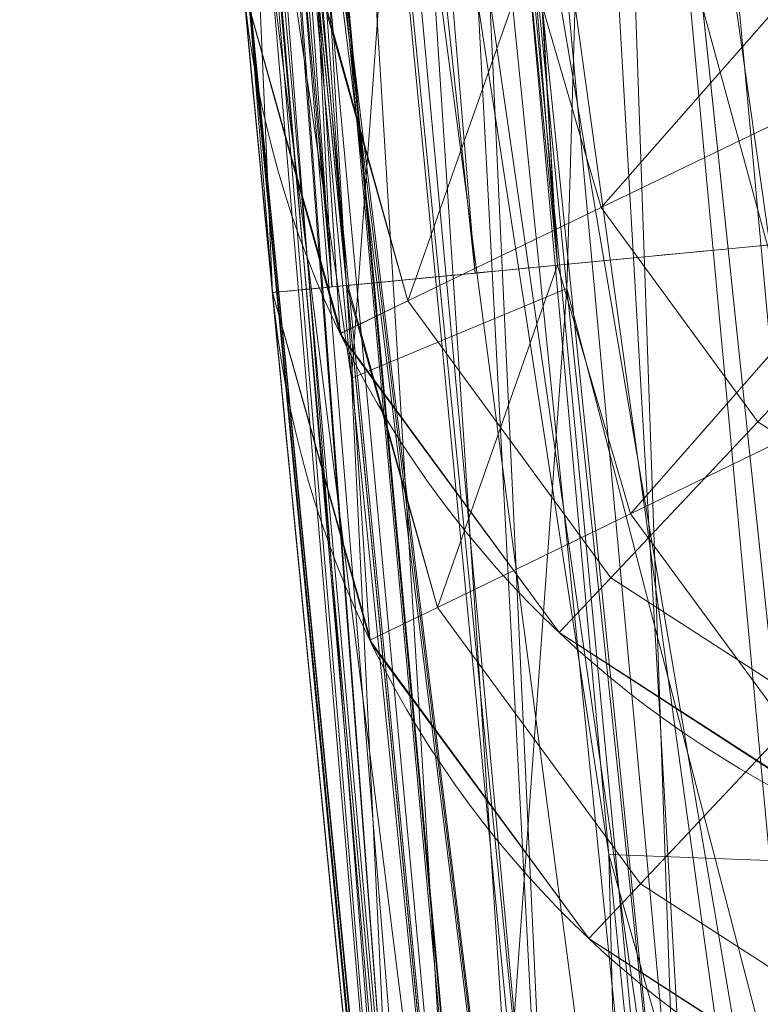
# Model space of a CAD drawing. Header units: millimetres. Extents: x -71 to 71, y -145 to 145.
# Tile 176 of 497: x -57.311 to -57.093, y -5.705 to -5.416. Entities that reach past the tile are written whole.
import ezdxf

# ---------------------------------------------------------------- set-up
doc = ezdxf.new("R2010")
doc.units = ezdxf.units.MM
doc.layers.add('1', color=7, linetype='CONTINUOUS')

msp = doc.modelspace()

# ---------------------------------------------------------------- linework, layer by layer
at = {"layer": '1', "color": 163, "linetype": 'Continuous', "lineweight": 13}
msp.add_line((-57.2367249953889, -5.49611788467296, -31.8422043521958), (-57.2367249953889, -5.49611788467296, -30.6951416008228), dxfattribs=at)
at = {"layer": '1', "color": 163, "linetype": 'Continuous', "lineweight": 13, "extrusion": (-5.23961264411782e-15, 1.156482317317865e-14, -1)}
msp.add_circle((0, 2.781752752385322e-14, 144.004626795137), 61.0180546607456, dxfattribs=at)
at = {"layer": '1', "color": 163, "linetype": 'Continuous', "lineweight": 13}
msp.add_circle((4.472976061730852e-13, 3.150668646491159e-12, -145), 60.4433756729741, dxfattribs=at)
for centre, start in [((-56.94664343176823, -5.377713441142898, -23.4991241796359), 185.3946855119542), ((-56.94664343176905, -5.37771344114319, -24.54935528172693), 185.3946855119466)]:
    msp.add_arc(centre, 0.3, start, 268.0000000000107, dxfattribs=at)
at = {"layer": '1', "color": 163, "linetype": 'Continuous', "lineweight": 13, "extrusion": (0.09558465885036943, -0.9954213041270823, 1.68046785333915e-05)}
msp.add_arc((-57.19999999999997, -30.69514159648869, -0.0005158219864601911), 0.3, 92.0091108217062, 180, dxfattribs=at)
at = {"layer": '1', "color": 163, "linetype": 'Continuous', "lineweight": 13, "extrusion": (-0.09558465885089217, 0.9954213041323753, 1.648514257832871e-05)}
msp.add_arc((57.19999999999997, -31.84220434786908, -0.0005249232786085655), 0.3, 272.0091125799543, 0, dxfattribs=at)
at = {"layer": '1', "color": 163, "linetype": 'Continuous', "lineweight": 13, "extrusion": (0, 0, -1)}
for centre in [(56.93809860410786, -5.467442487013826, 31.84220435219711), (56.9380986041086, -5.4674424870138, 30.6951416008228)]:
    msp.add_arc(centre, 0.3, 272.0000000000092, 354.5150285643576, dxfattribs=at)
at = {"layer": '1', "color": 163, "linetype": 'Continuous', "lineweight": 13}
for points in [[(-57.49755972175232, 0.5297414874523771, -31.84215845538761), (-57.51609075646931, -1.481596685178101, -31.84217375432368), (-57.42898622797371, -3.49390404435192, -31.84218905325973), (-57.2367249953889, -5.49611788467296, -31.8422043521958)], [(-57.18559175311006, -6.004829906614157, 10.1483967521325), (-57.21282009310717, -5.745529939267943, 9.889173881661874), (-57.26113233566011, -5.251372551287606, 9.345499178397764), (-57.31734120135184, -4.593146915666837, 8.46048260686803), (-57.35958958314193, -4.027280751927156, 7.513052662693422), (-57.39042114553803, -3.556198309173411, 6.514707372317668), (-57.41225108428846, -3.181185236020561, 5.476229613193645), (-57.42645503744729, -2.90927285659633, 4.405965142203), (-57.43441323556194, -2.746980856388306, 3.313595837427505), (-57.43604198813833, -2.711286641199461, 2.578187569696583), (-57.43604198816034, -2.711286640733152, 2.210525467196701)], [(-57.43604198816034, -2.711286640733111, 2.21052546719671), (-57.43604198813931, -2.711286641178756, 2.051314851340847), (-57.43454325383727, -2.743878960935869, 1.733180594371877), (-57.42764636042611, -2.885203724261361, 1.274842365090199), (-57.41592322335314, -3.112185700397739, 0.8521842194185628), (-57.39875051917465, -3.417210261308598, 0.4821716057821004), (-57.37542958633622, -3.789990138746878, 0.1810631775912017), (-57.34585152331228, -4.21381808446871, -0.04173136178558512), (-57.31052597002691, -4.671970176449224, -0.1797521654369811), (-57.26990141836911, -5.147746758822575, -0.226373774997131), (-57.22503697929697, -5.623055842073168, -0.1788722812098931), (-57.1781222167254, -6.079913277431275, -0.04030314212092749), (-57.13167282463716, -6.501986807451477, 0.1827833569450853), (-57.08815495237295, -6.872882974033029, 0.4839481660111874), (-57.05053049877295, -7.177118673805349, 0.8531019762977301), (-57.02142797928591, -7.403776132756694, 1.275063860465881), (-57.00289445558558, -7.544912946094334, 1.733189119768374), (-56.99852245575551, -7.577494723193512, 2.051310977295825), (-56.9985224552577, -7.57749472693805, 2.21052546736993)], [(-57.35491258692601, -4.082143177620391, 6.631632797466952), (-57.34533858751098, -4.216660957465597, 6.930954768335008), (-57.32332016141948, -4.512930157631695, 7.517264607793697), (-57.28003342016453, -5.03507866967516, 8.352441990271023), (-57.22480986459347, -5.630679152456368, 9.136180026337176), (-57.17886811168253, -6.072984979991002, 9.620200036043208), (-57.15333395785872, -6.30446488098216, 9.851598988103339)], [(-56.9985224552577, -7.57749472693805, 3.36842170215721), (-56.99852245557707, -7.577494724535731, 3.527775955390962), (-57.00284771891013, -7.545268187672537, 3.846287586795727), (-57.02138072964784, -7.404148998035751, 4.304933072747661), (-57.05059889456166, -7.176606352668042, 4.726870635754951), (-57.08828054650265, -6.871502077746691, 5.095847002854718), (-57.13184265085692, -6.500360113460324, 5.397459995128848), (-57.1784744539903, -6.077902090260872, 5.621074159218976), (-57.22528217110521, -5.620249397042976, 5.758310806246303), (-57.25515763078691, -5.303047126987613, 5.789283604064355), (-57.26941244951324, -5.144355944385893, 5.78928109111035)], [(-57.26941244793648, -5.144355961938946, 5.368613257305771), (-57.25762705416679, -5.275556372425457, 5.368611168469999), (-57.23305842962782, -5.538500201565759, 5.345908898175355), (-57.1949908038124, -5.918606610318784, 5.236541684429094), (-57.15786007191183, -6.266140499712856, 5.04729358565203), (-57.12360141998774, -6.570476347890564, 4.794254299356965), (-57.09342480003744, -6.826986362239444, 4.492276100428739), (-57.06993830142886, -7.019865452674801, 4.14548139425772), (-57.05607185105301, -7.131512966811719, 3.764263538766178), (-57.05313883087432, -7.154668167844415, 3.500144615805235), (-57.05313883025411, -7.154668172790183, 3.368421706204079)]]:
    msp.add_open_spline(points, degree=3, dxfattribs=at)
for points, knots in [([(-56.9485684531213, -5.46844288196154, -32.1420199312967), (-56.9986130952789, -4.94718059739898, -32.1420116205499), (-57.04150558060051, -4.42518209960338, -32.1420051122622), (-57.1193468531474, -3.2865532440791, -32.1419931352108), (-57.1514984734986, -2.66960108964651, -32.1419880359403), (-57.1958156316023, -1.43481741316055, -32.141979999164), (-57.2079764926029, -0.81682362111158, -32.1419770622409), (-57.2109652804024, 0.0431067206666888, -32.1419755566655), (-57.2102712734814, 0.285099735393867, -32.1419754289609), (-57.2080423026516, 0.527073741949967, -32.1419756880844)], [0, 0, 0, 0, 0.261666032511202, 0.261666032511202, 0.570298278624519, 0.570298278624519, 0.879092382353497, 0.879092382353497, 1, 1, 1, 1]), ([(-57.17595859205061, -1.98704180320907, -30.3953648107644), (-57.170824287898, -2.13480517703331, -30.3953639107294), (-57.16511722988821, -2.28254976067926, -30.3953628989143), (-57.1408184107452, -2.854150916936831, -30.3953585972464), (-57.1180831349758, -3.27785872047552, -30.3953546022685), (-57.0632042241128, -4.12450684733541, -30.39534524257), (-57.0310595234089, -4.5474996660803, -30.3953398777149), (-56.9797282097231, -5.13625033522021, -30.3953312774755), (-56.9645113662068, -5.30238221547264, -30.3953287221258), (-56.9485684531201, -5.46844278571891, -30.3953260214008)], [0, 0, 0, 0, 0.127114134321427, 0.127114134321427, 0.491889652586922, 0.491889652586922, 0.856575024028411, 0.856575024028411, 1, 1, 1, 1]), ([(-57.2367249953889, -5.49611788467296, -30.6951416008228), (-57.2527515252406, -5.32921715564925, -30.6951444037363), (-57.2680481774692, -5.1622447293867, -30.6951470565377), (-57.3196487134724, -4.57051515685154, -30.6951559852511), (-57.3519620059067, -4.14538194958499, -30.6951615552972), (-57.4071287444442, -3.29444937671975, -30.6951712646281), (-57.4299832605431, -2.868597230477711, -30.6951754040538), (-57.454409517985, -2.29410313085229, -30.6951798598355), (-57.4601465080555, -2.14561075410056, -30.6951809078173), (-57.4653077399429, -1.99709948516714, -30.6951818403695)], [0, 0, 0, 0, 0.143424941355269, 0.143424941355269, 0.508110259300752, 0.508110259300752, 0.872885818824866, 0.872885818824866, 1, 1, 1, 1]), ([(-56.7116086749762, -7.837777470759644, 2.21052546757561), (-56.71057128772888, -7.837813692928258, 2.030500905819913), (-56.71266593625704, -7.811314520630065, 1.764950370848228), (-56.7223029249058, -7.725098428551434, 1.419858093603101), (-56.7365768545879, -7.603429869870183, 1.080547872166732), (-56.76149677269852, -7.394918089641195, 0.6906881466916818), (-56.80179168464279, -7.051965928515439, 0.2729513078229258), (-56.84796809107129, -6.64062990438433, -0.06464760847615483), (-56.89774973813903, -6.167982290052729, -0.3178114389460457), (-56.94759471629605, -5.6544481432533, -0.4741302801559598), (-56.9941246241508, -5.125559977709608, -0.5271734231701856), (-57.03643298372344, -4.587494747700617, -0.4753507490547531), (-57.06562924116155, -4.164497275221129, -0.3481040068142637), (-57.08599078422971, -3.838423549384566, -0.1950592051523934), (-57.10365237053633, -3.533125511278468, -0.01278709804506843), (-57.12138318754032, -3.186660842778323, 0.2696885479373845), (-57.13359954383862, -2.901638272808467, 0.6157660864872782), (-57.14040714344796, -2.717972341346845, 0.9202214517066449), (-57.14547798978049, -2.563061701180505, 1.24634367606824), (-57.14845740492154, -2.433737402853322, 1.670166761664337), (-57.14788293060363, -2.397359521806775, 2.030609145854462), (-57.1468455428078, -2.397323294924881, 2.21052546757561)], [0, 0, 0, 0, 0.0625, 0.09375, 0.125, 0.1875, 0.25, 0.3125, 0.375, 0.4375, 0.5, 0.5625, 0.625, 0.65625, 0.6875, 0.75, 0.8125, 0.84375, 0.875, 0.9375, 1, 1, 1, 1]), ([(-57.14684554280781, -2.39732329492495, 2.21052546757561), (-57.1464528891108, -2.397309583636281, 2.590795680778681), (-57.14417866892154, -2.434471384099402, 3.345052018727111), (-57.13578244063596, -2.599510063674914, 4.457998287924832), (-57.12180289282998, -2.871469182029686, 5.551849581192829), (-57.10029697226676, -3.255550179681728, 6.629106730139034), (-57.0702074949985, -3.735013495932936, 7.647101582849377), (-57.01501899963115, -4.503290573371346, 8.934733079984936), (-56.95233017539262, -5.227115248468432, 9.823448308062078), (-56.8977019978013, -5.761522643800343, 10.36042499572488)], [0, 0, 0, 0, 0.125, 0.25, 0.375, 0.5, 0.625, 0.75, 1, 1, 1, 1]), ([(-57.05313883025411, -7.154668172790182, 2.21052544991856), (-57.05313883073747, -7.154668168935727, 2.145133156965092), (-57.05401633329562, -7.147687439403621, 2.014346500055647), (-57.05924650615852, -7.105860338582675, 1.75578496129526), (-57.07210998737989, -7.002311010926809, 1.443982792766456), (-57.09559345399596, -6.808838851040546, 1.101635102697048), (-57.12528153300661, -6.55601380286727, 0.8010758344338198), (-57.15923952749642, -6.253558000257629, 0.5506917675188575), (-57.19579904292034, -5.909891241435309, 0.3600622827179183), (-57.23319439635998, -5.537206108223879, 0.2386483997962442), (-57.26973158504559, -5.146661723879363, 0.1958158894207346), (-57.30341846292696, -4.755783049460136, 0.2381073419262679), (-57.33308037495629, -4.382248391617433, 0.3591193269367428), (-57.35838613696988, -4.037477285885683, 0.5495696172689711), (-57.37888971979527, -3.733915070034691, 0.8001023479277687), (-57.39472867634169, -3.480252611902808, 1.101026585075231), (-57.40608021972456, -3.286330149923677, 1.443757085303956), (-57.41185440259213, -3.18273975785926, 1.755742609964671), (-57.41415042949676, -3.140947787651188, 2.014345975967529), (-57.4145287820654, -3.133978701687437, 2.145133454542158), (-57.41452878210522, -3.13397870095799, 2.21052546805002)], [0, 0, 0, 0, 0.03125, 0.0625, 0.125, 0.1875, 0.25, 0.3125, 0.375, 0.4375, 0.5, 0.5625, 0.625, 0.6875, 0.75, 0.8125, 0.875, 0.9375, 0.96875, 1, 1, 1, 1]), ([(-57.1254445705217, -3.417444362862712, 2.21052546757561), (-57.12544421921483, -3.417444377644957, 1.98351067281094), (-57.1211214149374, -3.484219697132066, 1.653117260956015), (-57.10631454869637, -3.697559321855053, 1.255795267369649), (-57.09071129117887, -3.910991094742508, 0.9971400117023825), (-57.0705825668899, -4.169856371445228, 0.7857143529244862), (-57.0457347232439, -4.468499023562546, 0.6270618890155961), (-57.01725762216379, -4.786337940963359, 0.5314884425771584), (-56.98488096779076, -5.122622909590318, 0.4990928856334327), (-56.95057843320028, -5.453318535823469, 0.5322680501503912), (-56.914857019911, -5.774367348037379, 0.6300292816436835), (-56.87957413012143, -6.069982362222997, 0.7884645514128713), (-56.84659873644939, -6.32706753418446, 0.9996346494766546), (-56.81696754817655, -6.541362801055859, 1.260930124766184), (-56.79295070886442, -6.697890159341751, 1.553950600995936), (-56.77513805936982, -6.795925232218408, 1.877587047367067), (-56.76817424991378, -6.817600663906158, 2.098111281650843), (-56.7659400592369, -6.81752265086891, 2.21052546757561)], [0, 0, 0, 0, 0.125, 0.1875, 0.25, 0.3125, 0.375, 0.4375, 0.5, 0.5625, 0.625, 0.6875, 0.75, 0.8125, 0.875, 0.9375, 1, 1, 1, 1])]:
    msp.add_open_spline(points, degree=3, knots=knots, dxfattribs=at)
for points in [[(24.58453550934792, 55.21777272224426, -144.9999958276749), (-60.11226028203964, -6.318053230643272, -144.9999958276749), (-57.48506635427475, 18.67802999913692, -144.9999958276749)], [(24.58453550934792, 55.21777272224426, -144.9999958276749), (-35.52772477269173, -48.89971762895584, -144.9999958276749), (-52.34549939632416, -30.22168762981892, -144.9999958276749), (-60.11226028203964, -6.318053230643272, -144.9999958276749)], [(-55.53851276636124, -9.792938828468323, -124.3697926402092), (-55.53851276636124, 9.792938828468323, -124.3697926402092), (-62.41567805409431, 2.68591521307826, -124.4758814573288)], [(-62.41567805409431, 2.68591521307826, -124.4758814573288), (-63.01534175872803, -11.33249048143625, -124.5197132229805), (-55.53851276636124, -9.792938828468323, -124.3697926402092)], [(-57.03752115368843, -5.476984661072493, -32.12137520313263), (-57.24701657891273, -2.478001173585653, -32.12478384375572), (-57.15695768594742, -2.474102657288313, -32.14198350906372)], [(-56.73559382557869, -2.474254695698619, -32.15670213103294), (-56.52414634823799, -5.483266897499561, -32.15679153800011), (-56.94856867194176, -5.468443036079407, -32.14202076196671), (-57.15695768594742, -2.47408845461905, -32.14198723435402)], [(-57.15695768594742, -2.474102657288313, -32.14198350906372), (-56.94856867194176, -5.468443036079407, -32.14202076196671), (-57.03752115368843, -5.476984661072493, -32.12137520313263)], [(-57.32768401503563, -2.481493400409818, -32.08112344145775), (-57.24701657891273, -2.478001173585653, -32.12478384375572), (-57.03752115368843, -5.476984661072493, -32.12137520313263)], [(-57.15293064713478, -5.488067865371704, -32.05058351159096), (-57.39138647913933, -2.484251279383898, -32.01509639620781), (-57.32768401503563, -2.481493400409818, -32.08112344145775)], [(-57.03752115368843, -5.476984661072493, -32.12137520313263), (-57.05959349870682, -5.479104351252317, -32.11625292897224), (-57.32768401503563, -2.481493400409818, -32.08112344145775)], [(-57.05959349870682, -5.479104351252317, -32.11625292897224), (-57.15293064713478, -5.488067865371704, -32.05058351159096), (-57.32768401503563, -2.481493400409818, -32.08112344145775)], [(-57.36714228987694, -2.483203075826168, -31.8421795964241), (-57.43215978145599, -2.486016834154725, -31.93287923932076), (-57.21930786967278, -5.494443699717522, -31.93223476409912)], [(-57.21498653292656, -5.494028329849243, -31.954575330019), (-57.43215978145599, -2.486016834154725, -31.93287923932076), (-57.39138647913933, -2.484251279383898, -32.01509639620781)], [(-57.39138647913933, -2.484251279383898, -32.01509639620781), (-57.15293064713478, -5.488067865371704, -32.05058351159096), (-57.21498653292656, -5.494028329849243, -31.954575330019)], [(-57.37769231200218, -3.748350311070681, -30.69516643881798), (-57.36714228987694, -2.483188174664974, -31.8421795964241), (-57.23672360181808, -5.496117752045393, -31.84220567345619)], [(-57.21930786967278, -5.494443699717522, -31.93223476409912), (-57.23672360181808, -5.496117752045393, -31.84220567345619), (-57.36714228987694, -2.483203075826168, -31.8421795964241)], [(-57.21498653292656, -5.494028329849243, -31.954575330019), (-57.21930786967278, -5.494443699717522, -31.93223476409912), (-57.43215978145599, -2.486016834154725, -31.93287923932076)], [(-57.39361047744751, -3.569601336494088, 6.498910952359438), (-57.1855902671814, -6.00482989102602, 10.14839671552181), (-57.30364471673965, -4.507645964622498, 8.497430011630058)], [(-57.08880349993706, -3.729474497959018, -30.39534948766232), (-57.17688798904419, -3.735230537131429, -30.41188977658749), (-57.03559145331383, -5.476799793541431, -30.41552193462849)], [(-57.17688798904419, -3.735230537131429, -30.41188977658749), (-57.25814029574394, -3.740539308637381, -30.45531176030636), (-57.05959349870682, -5.479104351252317, -30.42109310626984)], [(-57.05959349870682, -5.479104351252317, -30.42109310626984), (-57.03559145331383, -5.476799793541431, -30.41552193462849), (-57.17688798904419, -3.735230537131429, -30.41188977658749)], [(-57.15293064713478, -5.488067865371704, -30.48676066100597), (-57.25814029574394, -3.740539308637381, -30.45531176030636), (-57.32238292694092, -3.744736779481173, -30.52142821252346)], [(-57.25814029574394, -3.740539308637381, -30.45531176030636), (-57.15293064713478, -5.488067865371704, -30.48676066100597), (-57.05959349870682, -5.479104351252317, -30.42109310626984)], [(-57.17717111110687, -5.49039663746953, -30.52427060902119), (-57.32238292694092, -3.744736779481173, -30.52142821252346), (-57.36352875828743, -3.747425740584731, -30.60398250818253)], [(-57.32238292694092, -3.744736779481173, -30.52142821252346), (-57.17717111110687, -5.49039663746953, -30.52427060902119), (-57.15293064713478, -5.488067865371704, -30.48676066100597)], [(-57.21921101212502, -5.494434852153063, -30.60462325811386), (-57.36352875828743, -3.747425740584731, -30.60398250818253), (-57.37769603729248, -3.748350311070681, -30.69516643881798)], [(-57.37769603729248, -3.748350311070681, -30.69516643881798), (-57.23672360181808, -5.496117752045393, -30.69514222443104), (-57.21921101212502, -5.494434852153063, -30.60462325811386)], [(-57.23672360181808, -5.496117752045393, -31.84220567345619), (-57.23672360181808, -5.496117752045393, -30.69514222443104), (-57.37769231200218, -3.748350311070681, -30.69516643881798)], [(-57.36352875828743, -3.747425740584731, -30.60398250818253), (-57.21498653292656, -5.494028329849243, -30.58277070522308), (-57.17717111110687, -5.49039663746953, -30.52427060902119)], [(-57.36352875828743, -3.747425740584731, -30.60398250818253), (-57.21921101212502, -5.494434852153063, -30.60462325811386), (-57.21498653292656, -5.494028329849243, -30.58277070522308)], [(-57.15333297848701, -6.304464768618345, 9.851599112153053), (-57.35491216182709, -4.082143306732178, 6.631632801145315), (-57.32885003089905, -4.175543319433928, 6.589047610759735)], [(-57.12545663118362, -6.377424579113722, 9.775933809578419), (-57.32885003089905, -4.175543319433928, 6.589047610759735), (-57.32791870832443, -4.178893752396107, 6.587520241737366)], [(-57.12545663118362, -6.377424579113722, 9.775933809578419), (-57.12640658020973, -6.374944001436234, 9.778507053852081), (-57.32885003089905, -4.175543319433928, 6.589047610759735)], [(-57.32885003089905, -4.175543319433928, 6.589047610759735), (-57.12640658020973, -6.374944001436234, 9.778507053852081), (-57.15333297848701, -6.304464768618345, 9.851599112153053)], [(-57.32791870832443, -4.178893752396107, 6.587520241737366), (-57.26451426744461, -4.259857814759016, 6.549306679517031), (-57.12545663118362, -6.377424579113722, 9.775933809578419)], [(-57.26451426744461, -4.259857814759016, 6.549306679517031), (-57.18712881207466, -5.205085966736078, 8.229252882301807), (-57.12545663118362, -6.377424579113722, 9.775933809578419)], [(-57.02925100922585, -4.329761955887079, 8.602997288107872), (-57.14075267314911, -4.353323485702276, 8.59126728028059), (-57.00936168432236, -5.785751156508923, 10.34798286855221)], [(-57.14075267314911, -4.353323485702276, 8.59126728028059), (-57.1943037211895, -4.38012508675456, 8.575727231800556), (-57.06298351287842, -5.810587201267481, 10.3288721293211)], [(-57.06298351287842, -5.810587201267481, 10.3288721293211), (-57.00936168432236, -5.785751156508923, 10.34798286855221), (-57.14075267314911, -4.353323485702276, 8.59126728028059)], [(-57.1943037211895, -4.38012508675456, 8.575727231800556), (-57.24132061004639, -4.416333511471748, 8.553974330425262), (-57.1100041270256, -5.84319094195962, 10.30134223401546)], [(-57.1100041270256, -5.84319094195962, 10.30134223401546), (-57.06298351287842, -5.810587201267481, 10.3288721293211), (-57.1943037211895, -4.38012508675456, 8.575727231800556)], [(-57.1100041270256, -5.84319094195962, 10.30134223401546), (-57.24132061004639, -4.416333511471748, 8.553974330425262), (-57.30364471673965, -4.507645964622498, 8.497430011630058)], [(-57.1855902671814, -6.00482989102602, 10.14839671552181), (-57.1720227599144, -5.923223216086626, 10.2281840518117), (-57.30364471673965, -4.507645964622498, 8.497430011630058)], [(-57.30364471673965, -4.507645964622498, 8.497430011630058), (-57.1720227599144, -5.923223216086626, 10.2281840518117), (-57.1100041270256, -5.84319094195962, 10.30134223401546)], [(-57.25948140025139, -5.117739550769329, 8.809491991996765), (-57.26101249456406, -5.117334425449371, 8.13154224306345), (-57.15333297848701, -6.304464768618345, 9.851599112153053)], [(-57.15333297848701, -6.304464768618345, 9.851599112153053), (-57.16966837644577, -6.154599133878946, 9.999997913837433), (-57.25948140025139, -5.117739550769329, 8.809491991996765)], [(-57.16966837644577, -6.154599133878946, 9.999997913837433), (-57.1855902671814, -6.00482989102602, 10.14839671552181), (-57.25948140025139, -5.117739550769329, 8.809491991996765)], [(-57.06852301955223, -5.808754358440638, 4.980512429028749), (-57.13972449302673, -5.132702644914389, 5.121285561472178), (-57.08815529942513, -5.128069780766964, 5.092799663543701)], [(-57.04135075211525, -5.664810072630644, 6.007361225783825), (-57.09217488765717, -5.128430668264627, 6.063331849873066), (-57.18556791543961, -5.136820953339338, 5.997663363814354)], [(-57.08811059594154, -5.128513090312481, 0.4861494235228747), (-57.13968351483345, -5.133153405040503, 0.457663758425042), (-57.06938728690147, -5.800042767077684, 0.5950538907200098)], [(-57.1502186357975, -5.494934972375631, 5.122211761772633), (-57.18556791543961, -5.136820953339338, 5.160230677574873), (-57.13972449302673, -5.132702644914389, 5.121285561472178)], [(-57.13968351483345, -5.133153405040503, 0.457663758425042), (-57.18552321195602, -5.137281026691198, 0.4187187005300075), (-57.1158230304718, -5.819755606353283, 0.5590434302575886)], [(-57.13972449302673, -5.132702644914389, 5.121285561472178), (-57.06852301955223, -5.808754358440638, 4.980512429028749), (-57.1502186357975, -5.494934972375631, 5.122211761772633)], [(-57.1158230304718, -5.819755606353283, 0.5590434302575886), (-57.06938728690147, -5.800042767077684, 0.5950538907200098), (-57.13968351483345, -5.133153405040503, 0.457663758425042)], [(-57.13929980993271, -5.137727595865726, -0.4576384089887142), (-57.0877343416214, -5.133144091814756, -0.4861272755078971), (-56.99439719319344, -6.161133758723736, -0.2740978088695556)], [(-57.21345543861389, -5.521268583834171, 5.220870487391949), (-57.2492741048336, -5.142545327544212, 5.260337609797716), (-57.18556791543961, -5.136820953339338, 5.160230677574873)], [(-57.13783204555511, -5.661135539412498, 5.940693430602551), (-57.18556791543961, -5.136820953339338, 5.997663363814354), (-57.21813440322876, -5.13974716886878, 5.947308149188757)], [(-57.18556791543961, -5.136820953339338, 5.160230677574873), (-57.1502186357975, -5.494934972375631, 5.122211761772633), (-57.21345543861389, -5.521268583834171, 5.220870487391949)], [(-57.18556791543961, -5.136820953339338, 5.997663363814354), (-57.13783204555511, -5.661135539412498, 5.940693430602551), (-57.04135075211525, -5.664810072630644, 6.007361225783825)], [(-57.12606012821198, -6.138448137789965, 5.739458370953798), (-57.21813440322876, -5.13974716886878, 5.947308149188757), (-57.24766105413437, -5.142400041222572, 5.901653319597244)], [(-57.18552321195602, -5.137281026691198, 0.4187187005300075), (-57.22268298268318, -5.140630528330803, 0.3713569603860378), (-57.15290457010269, -5.842050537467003, 0.5146613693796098)], [(-57.13783204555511, -5.661135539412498, 5.940693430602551), (-57.21813440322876, -5.13974716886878, 5.947308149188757), (-57.12606012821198, -6.138448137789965, 5.739458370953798)], [(-57.15290457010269, -5.842050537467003, 0.5146613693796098), (-57.1158230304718, -5.819755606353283, 0.5590434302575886), (-57.18552321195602, -5.137281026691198, 0.4187187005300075)], [(-57.18513950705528, -5.141776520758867, -0.4186937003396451), (-57.13929980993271, -5.137727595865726, -0.4576384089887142), (-57.04480409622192, -6.155391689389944, -0.247146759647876)], [(-56.99439719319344, -6.161133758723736, -0.2740978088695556), (-57.04480409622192, -6.155391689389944, -0.247146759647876), (-57.13929980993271, -5.137727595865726, -0.4576384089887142)], [(-57.24848061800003, -5.142474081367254, 5.897402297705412), (-57.26941302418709, -5.144355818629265, 5.789280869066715), (-57.17845261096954, -6.072449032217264, 5.606196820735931)], [(-57.26941302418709, -5.144355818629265, 5.368613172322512), (-57.2492741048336, -5.142545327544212, 5.260337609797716), (-57.21345543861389, -5.521268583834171, 5.220870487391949)], [(-57.22268298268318, -5.140630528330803, 0.3713569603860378), (-57.24922940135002, -5.143028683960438, 0.318610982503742), (-57.17861279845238, -5.865463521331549, 0.4649224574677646)], [(-57.12606012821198, -6.138448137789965, 5.739458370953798), (-57.24766105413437, -5.142400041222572, 5.901653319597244), (-57.24848061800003, -5.142474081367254, 5.897402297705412)], [(-57.17845261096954, -6.072449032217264, 5.606196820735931), (-57.15340003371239, -6.120951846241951, 5.692654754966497), (-57.24848061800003, -5.142474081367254, 5.897402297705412)], [(-57.24848061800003, -5.142474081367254, 5.897402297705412), (-57.15340003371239, -6.120951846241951, 5.692654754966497), (-57.12606012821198, -6.138448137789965, 5.739458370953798)], [(-57.17861279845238, -5.865463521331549, 0.4649224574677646), (-57.15290457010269, -5.842050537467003, 0.5146613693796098), (-57.22268298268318, -5.140630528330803, 0.3713569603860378)], [(-57.22229927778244, -5.145029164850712, -0.3713353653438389), (-57.18513950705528, -5.141776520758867, -0.4186937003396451), (-57.08992853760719, -6.145297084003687, -0.2112453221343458)], [(-57.04480409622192, -6.155391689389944, -0.247146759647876), (-57.08992853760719, -6.145297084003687, -0.2112453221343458), (-57.18513950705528, -5.141776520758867, -0.4186937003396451)], [(-57.21345543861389, -5.521268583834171, 5.220870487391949), (-57.19413235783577, -5.920341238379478, 5.209584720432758), (-57.26941302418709, -5.144355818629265, 5.368613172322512)], [(-57.26941302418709, -5.144355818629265, 5.789280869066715), (-57.26941302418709, -5.144355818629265, 5.368613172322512), (-57.1950376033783, -5.914193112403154, 5.222579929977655)], [(-57.1950376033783, -5.914193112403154, 5.222579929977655), (-57.17845261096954, -6.072449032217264, 5.606196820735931), (-57.26941302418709, -5.144355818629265, 5.789280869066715)], [(-57.17861279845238, -5.865463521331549, 0.4649224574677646), (-57.24922940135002, -5.143028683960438, 0.318610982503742), (-57.26930499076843, -5.145542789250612, 0.2104780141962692)], [(-57.26930499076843, -5.145542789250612, 0.2104780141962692), (-57.19565227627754, -5.908220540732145, 0.373232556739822), (-57.17861279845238, -5.865463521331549, 0.4649224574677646)], [(-57.17815086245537, -6.07525696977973, -0.02575304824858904), (-57.19565227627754, -5.908220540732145, 0.373232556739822), (-57.26930499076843, -5.145542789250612, 0.2104780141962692)], [(-57.26930499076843, -5.145542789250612, 0.2104780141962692), (-57.26907774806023, -5.148074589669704, -0.2100694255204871), (-57.17815086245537, -6.07525696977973, -0.02575304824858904)], [(-57.24884942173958, -5.147318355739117, -0.3185948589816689), (-57.22229927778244, -5.145029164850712, -0.3713353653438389), (-57.12704360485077, -6.13130209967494, -0.1681888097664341)], [(-57.08992853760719, -6.145297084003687, -0.2112453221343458), (-57.12704360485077, -6.13130209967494, -0.1681888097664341), (-57.22229927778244, -5.145029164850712, -0.3713353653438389)], [(-57.17778205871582, -6.075836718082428, -0.02297668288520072), (-57.26900324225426, -5.148928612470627, -0.2103297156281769), (-57.24884942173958, -5.147318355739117, -0.3185948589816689)], [(-57.24884942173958, -5.147318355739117, -0.3185948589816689), (-57.15430900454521, -6.114292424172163, -0.1205672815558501), (-57.17778205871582, -6.075836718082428, -0.02297668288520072)], [(-57.12704360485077, -6.13130209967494, -0.1681888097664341), (-57.15430900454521, -6.114292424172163, -0.1205672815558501), (-57.24884942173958, -5.147318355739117, -0.3185948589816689)], [(-57.18712881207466, -5.205085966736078, 8.229252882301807), (-57.0620633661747, -6.436476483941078, 9.710211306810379), (-57.12545663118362, -6.377424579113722, 9.775933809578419)], [(-56.9714792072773, -6.473860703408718, 9.663065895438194), (-57.18712881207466, -5.205085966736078, 8.229252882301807), (-57.09266662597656, -5.253165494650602, 8.190451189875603)], [(-56.9714792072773, -6.473860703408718, 9.663065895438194), (-57.0620633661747, -6.436476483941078, 9.710211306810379), (-57.18712881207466, -5.205085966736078, 8.229252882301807)], [(-57.06815421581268, -5.389183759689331, -23.22507463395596), (-57.16150626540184, -5.398000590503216, -23.29074405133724), (-57.14011564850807, -5.471151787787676, -23.2897512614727)], [(-57.14011937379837, -5.471150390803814, -24.75872822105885), (-57.16150626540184, -5.398000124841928, -24.75773543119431), (-57.06815421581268, -5.389183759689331, -24.82340484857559)], [(-57.06815421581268, -5.389183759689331, -24.82340484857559), (-57.05484375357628, -5.429967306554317, -24.8242411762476), (-57.14011937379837, -5.471150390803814, -24.75872822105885)], [(-57.14011564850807, -5.471151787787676, -23.2897512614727), (-57.05484002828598, -5.429967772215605, -23.22423830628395), (-57.06815421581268, -5.389183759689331, -23.22507463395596)], [(-57.19688907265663, -5.498567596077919, -24.66236613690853), (-57.22320452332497, -5.403828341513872, -24.66229535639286), (-57.16150626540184, -5.398000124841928, -24.75773543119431)], [(-57.16150626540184, -5.398000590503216, -23.29074405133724), (-57.22320452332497, -5.403828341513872, -23.38618412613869), (-57.19688907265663, -5.498568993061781, -23.38611334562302)], [(-57.16150626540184, -5.398000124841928, -24.75773543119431), (-57.14011937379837, -5.471150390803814, -24.75872822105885), (-57.19688907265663, -5.498567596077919, -24.66236613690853)], [(-57.19688907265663, -5.498568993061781, -23.38611334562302), (-57.14011564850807, -5.471151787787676, -23.2897512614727), (-57.16150626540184, -5.398000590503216, -23.29074405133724)], [(-57.21678957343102, -5.508178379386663, -24.54935573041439), (-57.24531412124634, -5.405918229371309, -24.54935573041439), (-57.22356960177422, -5.403862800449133, -24.66172724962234)], [(-57.22356960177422, -5.40386326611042, -23.3867522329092), (-57.24531412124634, -5.405918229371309, -23.49912375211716), (-57.21678957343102, -5.508180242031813, -23.49912375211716)], [(-57.19688907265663, -5.498568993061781, -23.38611334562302), (-57.22320452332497, -5.403828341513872, -23.38618412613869), (-57.22356960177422, -5.40386326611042, -23.3867522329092)], [(-57.22356960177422, -5.403862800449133, -24.66172724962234), (-57.22320452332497, -5.403828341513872, -24.66229535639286), (-57.19688907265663, -5.498567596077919, -24.66236613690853)], [(-57.22356960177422, -5.403862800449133, -24.66172724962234), (-57.19688907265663, -5.498567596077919, -24.66236613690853), (-57.21678957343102, -5.508178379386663, -24.54935573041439)], [(-57.21678957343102, -5.508180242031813, -23.49912375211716), (-57.19688907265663, -5.498568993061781, -23.38611334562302), (-57.22356960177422, -5.40386326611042, -23.3867522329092)], [(-57.24531412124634, -5.405918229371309, -23.49912375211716), (-57.24531412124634, -5.405918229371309, -24.54935573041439), (-57.21617490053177, -5.509441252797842, -24.54935573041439), (-57.21617490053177, -5.509441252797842, -23.49912375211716)], [(-57.09404125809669, -5.534037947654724, -24.75872822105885), (-57.14011937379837, -5.471150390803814, -24.75872822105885), (-57.05484375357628, -5.429967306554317, -24.8242411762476), (-57.02907219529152, -5.465136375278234, -24.8242411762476)], [(-57.02907219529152, -5.465136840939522, -23.22423830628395), (-57.05484002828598, -5.429967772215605, -23.22423830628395), (-57.14011564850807, -5.471151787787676, -23.2897512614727), (-57.0940375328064, -5.534038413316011, -23.2897512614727)], [(-57.02855437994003, -5.576342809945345, -24.75872822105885), (-57.09404125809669, -5.534037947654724, -24.75872822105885), (-57.02907219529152, -5.465136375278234, -24.8242411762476), (-56.99245259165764, -5.488794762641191, -24.8242411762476)], [(-56.99245259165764, -5.488794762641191, -23.22423830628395), (-57.02907219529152, -5.465136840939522, -23.22423830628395), (-57.0940375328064, -5.534038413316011, -23.2897512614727), (-57.02855437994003, -5.576342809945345, -23.2897512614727)], [(-57.13728815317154, -5.579907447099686, -24.66236613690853), (-57.19688907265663, -5.498567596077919, -24.66236613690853), (-57.14011937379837, -5.471150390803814, -24.75872822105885), (-57.09404125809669, -5.534037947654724, -24.75872822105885)], [(-57.0940375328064, -5.534038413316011, -23.2897512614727), (-57.14011564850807, -5.471151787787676, -23.2897512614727), (-57.19688907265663, -5.498568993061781, -23.38611334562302), (-57.13728815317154, -5.57990837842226, -23.38611334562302)], [(-57.13146179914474, -5.561109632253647, -32.05157816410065), (-57.15293064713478, -5.488067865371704, -32.05058351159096), (-57.05959349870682, -5.479104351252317, -32.11625292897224)], [(-57.05959349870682, -5.479104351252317, -30.42109310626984), (-57.15293064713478, -5.488067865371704, -30.48676066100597), (-57.13146179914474, -5.561108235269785, -30.48576973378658)], [(-57.05959349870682, -5.479104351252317, -32.11625292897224), (-57.04623460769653, -5.519825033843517, -32.1170911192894), (-57.13146179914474, -5.561109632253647, -32.05157816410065)], [(-57.13146179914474, -5.561108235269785, -30.48576973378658), (-57.04623833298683, -5.51982456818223, -30.42025491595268), (-57.05959349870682, -5.479104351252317, -30.42109310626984)], [(-57.18820169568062, -5.588593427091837, -31.95521607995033), (-57.21461772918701, -5.493992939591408, -31.95514529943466), (-57.15293064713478, -5.488067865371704, -32.05058351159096)], [(-57.15293064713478, -5.488067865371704, -30.48676066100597), (-57.21461772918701, -5.493992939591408, -30.58220073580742), (-57.18820169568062, -5.588592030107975, -30.58212995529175)], [(-57.15293064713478, -5.488067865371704, -32.05058351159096), (-57.13146179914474, -5.561109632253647, -32.05157816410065), (-57.18820169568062, -5.588593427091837, -31.95521607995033)], [(-57.18820169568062, -5.588592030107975, -30.58212995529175), (-57.13146179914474, -5.561108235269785, -30.48576973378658), (-57.15293064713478, -5.488067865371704, -30.48676066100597)], [(-57.20809102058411, -5.598228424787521, -31.84220567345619), (-57.23672360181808, -5.496117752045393, -31.84220567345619), (-57.21498653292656, -5.494028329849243, -31.954575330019)], [(-57.21498653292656, -5.494028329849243, -30.58277070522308), (-57.23672360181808, -5.496117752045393, -30.69514222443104), (-57.20809102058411, -5.598226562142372, -30.69514222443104)], [(-57.21498653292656, -5.494028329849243, -31.954575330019), (-57.21461772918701, -5.493992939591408, -31.95514529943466), (-57.18820169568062, -5.588593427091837, -31.95521607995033)], [(-57.18820169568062, -5.588592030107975, -30.58212995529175), (-57.21461772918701, -5.493992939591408, -30.58220073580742), (-57.21498653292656, -5.494028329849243, -30.58277070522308)], [(-57.21498653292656, -5.494028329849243, -31.954575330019), (-57.18820169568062, -5.588593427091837, -31.95521607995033), (-57.20809102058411, -5.598228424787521, -31.84220567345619)], [(-57.20809102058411, -5.598226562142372, -30.69514222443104), (-57.18820169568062, -5.588592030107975, -30.58212995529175), (-57.21498653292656, -5.494028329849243, -30.58277070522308)], [(-57.17766657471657, -5.874792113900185, 5.109670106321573), (-57.21345543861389, -5.521268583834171, 5.220870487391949), (-57.1502186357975, -5.494934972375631, 5.122211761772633)], [(-57.1502186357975, -5.494934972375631, 5.122211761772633), (-57.11496621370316, -5.828509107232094, 5.016610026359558), (-57.17766657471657, -5.874792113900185, 5.109670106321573)], [(-57.06852301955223, -5.808754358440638, 4.980512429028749), (-57.11496621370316, -5.828509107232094, 5.016610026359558), (-57.1502186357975, -5.494934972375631, 5.122211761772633)], [(-57.23672360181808, -5.496117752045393, -30.69514222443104), (-57.23672360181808, -5.496117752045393, -31.84220567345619), (-57.20747634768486, -5.599488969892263, -31.84220567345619), (-57.20747634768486, -5.599488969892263, -30.69514222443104)], [(-57.15245008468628, -5.595987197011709, -24.54935573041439), (-57.21678957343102, -5.508178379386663, -24.54935573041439), (-57.19688907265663, -5.498567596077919, -24.66236613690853), (-57.13728815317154, -5.579907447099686, -24.66236613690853)], [(-57.13728815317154, -5.57990837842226, -23.38611334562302), (-57.19688907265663, -5.498568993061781, -23.38611334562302), (-57.21678957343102, -5.508180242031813, -23.49912375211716), (-57.15245008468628, -5.595988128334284, -23.49912375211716)], [(-57.21617490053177, -5.509441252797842, -23.49912375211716), (-57.21617490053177, -5.509441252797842, -24.54935573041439), (-57.1523979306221, -5.596035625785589, -24.54935573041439), (-57.1523979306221, -5.596035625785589, -23.49912375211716)], [(-57.21345543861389, -5.521268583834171, 5.220870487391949), (-57.17766657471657, -5.874792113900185, 5.109670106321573), (-57.19413235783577, -5.920341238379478, 5.209584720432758)], [(-57.02045932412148, -5.55493077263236, -30.42025491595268), (-57.04623833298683, -5.51982456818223, -30.42025491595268), (-57.13146179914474, -5.561108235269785, -30.48576973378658), (-57.08537250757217, -5.623883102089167, -30.48576973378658)], [(-57.08537250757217, -5.623883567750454, -32.05157816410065), (-57.13146179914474, -5.561109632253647, -32.05157816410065), (-57.04623460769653, -5.519825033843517, -32.1170911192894), (-57.02045932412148, -5.554931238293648, -32.1170911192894)], [(-57.05258995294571, -5.634625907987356, -24.66236613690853), (-57.13728815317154, -5.579907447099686, -24.66236613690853), (-57.09404125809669, -5.534037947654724, -24.75872822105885), (-57.02855437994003, -5.576342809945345, -24.75872822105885)], [(-57.02855437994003, -5.576342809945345, -23.2897512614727), (-57.0940375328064, -5.534038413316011, -23.2897512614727), (-57.13728815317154, -5.57990837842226, -23.38611334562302), (-57.05258622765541, -5.634625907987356, -23.38611334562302)], [(-57.08537250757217, -5.623883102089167, -30.48576973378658), (-57.13146179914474, -5.561108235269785, -30.48576973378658), (-57.18820169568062, -5.588592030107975, -30.58212995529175), (-57.12858587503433, -5.669786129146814, -30.58212995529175)], [(-57.12858587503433, -5.669787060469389, -31.95521607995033), (-57.18820169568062, -5.588593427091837, -31.95521607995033), (-57.13146179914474, -5.561109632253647, -32.05157816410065), (-57.08537250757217, -5.623883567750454, -32.05157816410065)], [(-57.06101283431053, -5.655056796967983, -24.54935573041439), (-57.15245008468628, -5.595987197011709, -24.54935573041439), (-57.13728815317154, -5.579907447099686, -24.66236613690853), (-57.05258995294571, -5.634625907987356, -24.66236613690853)], [(-57.05258622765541, -5.634625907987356, -23.38611334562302), (-57.13728815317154, -5.57990837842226, -23.38611334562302), (-57.15245008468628, -5.595988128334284, -23.49912375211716), (-57.06101283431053, -5.655057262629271, -23.49912375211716)], [(-57.12858587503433, -5.669786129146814, -30.58212995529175), (-57.18820169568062, -5.588592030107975, -30.58212995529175), (-57.20809102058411, -5.598226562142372, -30.69514222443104), (-57.14373290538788, -5.685877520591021, -30.69514222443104)], [(-57.14373290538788, -5.685878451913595, -31.84220567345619), (-57.20809102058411, -5.598228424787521, -31.84220567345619), (-57.18820169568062, -5.588593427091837, -31.95521607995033), (-57.12858587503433, -5.669787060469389, -31.95521607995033)], [(-57.1523979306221, -5.596035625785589, -23.49912375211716), (-57.1523979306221, -5.596035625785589, -24.54935573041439), (-57.06217885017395, -5.654572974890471, -24.54935573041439), (-57.06217885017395, -5.654572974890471, -23.49912375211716)], [(-57.20747634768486, -5.599488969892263, -30.69514222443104), (-57.20747634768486, -5.599488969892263, -31.84220567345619), (-57.1436807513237, -5.685926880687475, -31.84220567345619), (-57.1436807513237, -5.685926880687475, -30.69514222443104)], [(-57.01993405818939, -5.666104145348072, -30.48576973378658), (-57.08537250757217, -5.623883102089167, -30.48576973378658), (-57.12858587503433, -5.669786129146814, -30.58212995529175), (-57.04394355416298, -5.724396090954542, -30.58212995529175)], [(-57.04394355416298, -5.724396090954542, -31.95521607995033), (-57.12858587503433, -5.669787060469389, -31.95521607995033), (-57.08537250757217, -5.623883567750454, -32.05157816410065), (-57.01993033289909, -5.666104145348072, -32.05157816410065)], [(-57.12606012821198, -6.138448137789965, 5.739458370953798), (-57.08891153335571, -6.152643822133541, 5.782172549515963), (-57.13783204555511, -5.661135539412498, 5.940693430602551)], [(-56.99344724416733, -6.167978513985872, 5.845838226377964), (-57.04135075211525, -5.664810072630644, 6.007361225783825), (-57.13783204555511, -5.661135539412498, 5.940693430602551)], [(-57.13783204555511, -5.661135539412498, 5.940693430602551), (-57.08891153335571, -6.152643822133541, 5.782172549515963), (-56.99344724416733, -6.167978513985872, 5.845838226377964)], [(-57.04394355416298, -5.724396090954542, -30.58212995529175), (-57.12858587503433, -5.669786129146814, -30.58212995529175), (-57.14373290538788, -5.685877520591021, -30.69514222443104), (-57.0523627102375, -5.74483023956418, -30.69514222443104)], [(-57.0523627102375, -5.744830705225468, -31.84220567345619), (-57.14373290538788, -5.685878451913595, -31.84220567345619), (-57.12858587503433, -5.669787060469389, -31.95521607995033), (-57.04394355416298, -5.724396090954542, -31.95521607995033)], [(-57.1436807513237, -5.685926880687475, -30.69514222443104), (-57.1436807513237, -5.685926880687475, -31.84220567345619), (-57.05352500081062, -5.74434781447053, -31.84220567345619), (-57.05352500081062, -5.74434781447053, -30.69514222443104)]]:
    msp.add_3dface(points, dxfattribs=at)

doc.saveas('drawing.dxf')
